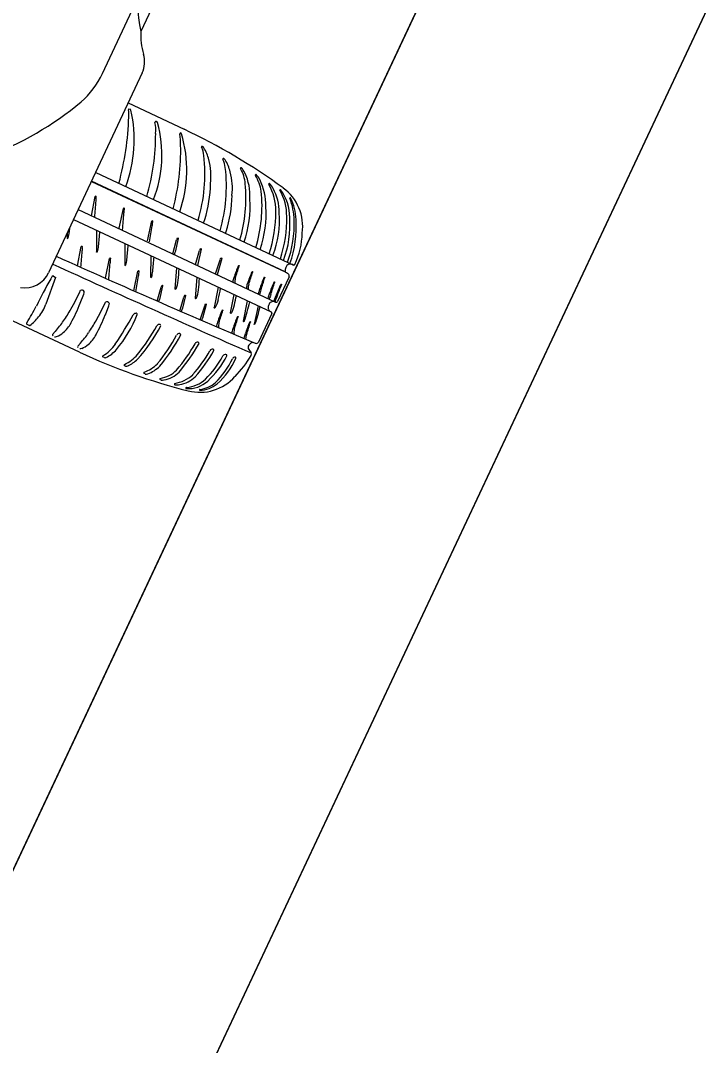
# Model space of a CAD drawing. Extents: x 14104283 to 14120882, y 8635219 to 8671666.
# Drawn here: x 14118470 to 14118478.67, y 8668387.45 to 8668400.49 of the extents above; entities that cross this region are included whole.
import ezdxf

# ---------------------------------------------------------------- set-up
doc = ezdxf.new("R2010")
doc.units = 0
for name, color, linetype in [('Cell', 7, 'Continuous'), ('Default', 7, 'Continuous'), ('TC_SubstrataExistingPavement', 7, 'Continuous'), ('Terrain', 7, 'Continuous')]:
    doc.layers.add(name, color=color, linetype=linetype)

msp = doc.modelspace()

# ---------------------------------------------------------------- linework, layer by layer
at = {"layer": 'Cell'}
for p, q in [((14118474.896, 8668407.541), (14118471.525, 8668400.347)), ((14118471.544, 8668399.82), (14118470.354, 8668397.28)), ((14118471.365, 8668399.438), (14118472.076, 8668399.105)), ((14118471.389, 8668399.361), (14118471.389, 8668399.361)), ((14118471.4, 8668399.348), (14118471.4, 8668399.348)), ((14118471.726, 8668399.201), (14118471.726, 8668399.201)), ((14118471.739, 8668399.189), (14118471.739, 8668399.189)), ((14118472.023, 8668399.042), (14118472.023, 8668399.042)), ((14118472.03, 8668399.058), (14118472.03, 8668399.058)), ((14118472.042, 8668399.047), (14118472.042, 8668399.047)), ((14118470.952, 8668398.556), (14118473.468, 8668397.377)), ((14118472.85, 8668398.55), (14118472.85, 8668398.55)), ((14118473.038, 8668398.464), (14118473.038, 8668398.464)), ((14118473.208, 8668398.35), (14118473.208, 8668398.35)), ((14118470.898, 8668398.005), (14118470.944, 8668398.248)), ((14118470.73, 8668398.083), (14118473.24, 8668396.907)), ((14118471.25, 8668397.846), (14118471.304, 8668398.098)), ((14118470.671, 8668397.958), (14118473.182, 8668396.782)), ((14118470.963, 8668397.822), (14118470.962, 8668397.547)), ((14118471.611, 8668397.686), (14118471.665, 8668397.938)), ((14118470.591, 8668397.786), (14118470.591, 8668397.721)), ((14118471.931, 8668397.52), (14118471.981, 8668397.699)), ((14118472.002, 8668397.717), (14118471.962, 8668397.542)), ((14118470.747, 8668396.269), (14118467.775, 8668397.661)), ((14118470.723, 8668397.369), (14118470.769, 8668397.612)), ((14118471.324, 8668397.652), (14118471.323, 8668397.378)), ((14118472.223, 8668397.383), (14118472.273, 8668397.562)), ((14118472.838, 8668397.672), (14118472.838, 8668397.672)), ((14118473.042, 8668397.577), (14118473.042, 8668397.577)), ((14118471.075, 8668397.21), (14118471.129, 8668397.462)), ((14118471.652, 8668397.499), (14118471.651, 8668397.224)), ((14118472.477, 8668397.264), (14118472.534, 8668397.442)), ((14118473.206, 8668397.5), (14118473.206, 8668397.5)), ((14118473.339, 8668397.437), (14118473.339, 8668397.437)), ((14118471.436, 8668397.049), (14118471.49, 8668397.301)), ((14118471.981, 8668397.344), (14118471.96, 8668397.077)), ((14118473.423, 8668397.398), (14118473.423, 8668397.398)), ((14118473.468, 8668397.377), (14118473.468, 8668397.377)), ((14118470.442, 8668397.219), (14118470.319, 8668396.881)), ((14118470.411, 8668397.239), (14118470.43, 8668397.229)), ((14118470.43, 8668397.229), (14118470.439, 8668397.225)), ((14118472.239, 8668397.224), (14118472.218, 8668396.956)), ((14118473.411, 8668397.228), (14118473.263, 8668396.913)), ((14118473.361, 8668397.291), (14118473.361, 8668397.291)), ((14118470.759, 8668397.057), (14118470.759, 8668397.057)), ((14118470.807, 8668397.042), (14118470.807, 8668397.042)), ((14118471.733, 8668396.919), (14118471.783, 8668397.097)), ((14118471.803, 8668397.115), (14118471.763, 8668396.941)), ((14118472.509, 8668397.097), (14118472.459, 8668396.838)), ((14118472.869, 8668397.081), (14118472.869, 8668397.081)), ((14118473.217, 8668396.918), (14118473.305, 8668397.132)), ((14118470.756, 8668396.894), (14118470.801, 8668397.007)), ((14118471.077, 8668396.907), (14118471.077, 8668396.907)), ((14118472.023, 8668396.793), (14118472.073, 8668396.971)), ((14118472.093, 8668396.989), (14118472.053, 8668396.814)), ((14118472.709, 8668397.004), (14118472.664, 8668396.771)), ((14118472.879, 8668396.924), (14118472.829, 8668396.664)), ((14118472.911, 8668396.909), (14118472.911, 8668396.909)), ((14118473.018, 8668397.011), (14118473.018, 8668397.011)), ((14118473.142, 8668396.953), (14118473.142, 8668396.953)), ((14118473.194, 8668396.911), (14118473.194, 8668396.911)), ((14118471.075, 8668396.745), (14118471.12, 8668396.857)), ((14118471.125, 8668396.893), (14118471.125, 8668396.893)), ((14118472.281, 8668396.681), (14118472.338, 8668396.86)), ((14118472.358, 8668396.878), (14118472.312, 8668396.703)), ((14118473.017, 8668396.859), (14118472.966, 8668396.627)), ((14118473.148, 8668396.815), (14118473.148, 8668396.815)), ((14118473.192, 8668396.76), (14118473.022, 8668396.398)), ((14118470.106, 8668396.611), (14118470.08, 8668396.622)), ((14118470.439, 8668396.534), (14118470.405, 8668396.495)), ((14118472.491, 8668396.591), (14118472.491, 8668396.591)), ((14118470.758, 8668396.384), (14118470.724, 8668396.346)), ((14118472.686, 8668396.508), (14118472.686, 8668396.508)), ((14118472.836, 8668396.445), (14118472.836, 8668396.445)), ((14118472.898, 8668396.305), (14118472.929, 8668396.26)), ((14118471.058, 8668396.202), (14118471.045, 8668396.207)), ((14118471.332, 8668396.091), (14118471.319, 8668396.096)), ((14118471.581, 8668395.993), (14118471.569, 8668395.998)), ((14118471.787, 8668395.914), (14118471.774, 8668395.919)), ((14118471.958, 8668395.855), (14118471.958, 8668395.855))]:
    msp.add_line(p, q, dxfattribs=at)
for points in [[(14118471.037, 8668399.811), (14118474.701, 8668407.632), (14118478.365, 8668415.452)], [(14118470.898, 8668398.441), (14118473.361, 8668397.291), (14118470.899, 8668398.444)], [(14118473.304, 8668398.335), (14118473.304, 8668398.335), (14118473.304, 8668398.335)], [(14118473.429, 8668398.232), (14118473.429, 8668398.232), (14118473.429, 8668398.232)], [(14118472.293, 8668397.58), (14118472.246, 8668397.373), (14118472.246, 8668397.373)], [(14118472.554, 8668397.46), (14118472.498, 8668397.255), (14118472.498, 8668397.255)], [(14118473.158, 8668396.881), (14118473.153, 8668396.872), (14118473.149, 8668396.862)], [(14118472.103, 8668395.806), (14118472.103, 8668395.806), (14118472.103, 8668395.806)], [(14118472.277, 8668395.786), (14118472.277, 8668395.786), (14118472.277, 8668395.786)]]:
    msp.add_lwpolyline(points, dxfattribs=at)
for centre, radius, start, end in [((14118473.674, 8668400.775), 2.191, 154.8976, 191.2738), ((14118472.339, 8668400.299), 0.814, 176.6671, 197.1351), ((14118471.242, 8668399.961), 0.333, 334.8976, 17.1351), ((14118470.038, 8668400.28), 1.104, 311.4052, 334.8976), ((14118468.04, 8668402.76), 4.288, 290.952, 309.5042), ((14118467.555, 8668399.397), 3.821, 345.1303, 357.9588), ((14118469.73, 8668398.972), 1.712, 339.6451, 12.6811), ((14118471.379, 8668399.352), 0.00986, 89.5183, 191.4245), ((14118471.07, 8668399.29), 0.305, 354.6299, 11.4245), ((14118471.379, 8668399.33), 0.032, 71.6615, 89.5183), ((14118471.377, 8668399.339), 0.0246, 21.1738, 62.1538), ((14118470.234, 8668398.779), 1.56, 338.6616, 15.2451), ((14118471.716, 8668399.193), 0.00986, 83.9625, 191.4616), ((14118471.189, 8668399.086), 0.527, 356.1113, 11.4616), ((14118471.711, 8668399.146), 0.0571, 74.0363, 83.9625), ((14118471.723, 8668399.185), 0.0163, 15.8694, 77.2881), ((14118468.793, 8668399.049), 2.922, 344.1382, 0.026), ((14118470.511, 8668398.585), 1.6, 340.6506, 16.7702), ((14118472.039, 8668399.045), 0.0163, 124.9468, 190.5293), ((14118470.725, 8668398.886), 1.307, 0.6987, 6.8741), ((14118472.026, 8668399.042), 0.0163, 15.8694, 77.2881), ((14118468.685, 8668391.947), 7.92, 54.0355, 64.6567), ((14118469.072, 8668398.841), 2.961, 345.3791, 1.1619), ((14118472.305, 8668398.879), 0.00765, 65.4326, 207.3816), ((14118472.07, 8668398.757), 0.257, 3.0055, 27.3816), ((14118472.291, 8668398.849), 0.0405, 30.9681, 65.4326), ((14118471.825, 8668398.569), 0.585, 14.6725, 30.9681), ((14118470.334, 8668398.533), 2.007, 343.0027, 6.8109), ((14118472.577, 8668398.725), 0.00765, 65.4326, 207.3816), ((14118472.564, 8668398.695), 0.0405, 30.9681, 65.4326), ((14118471.575, 8668398.504), 0.843, 353.9649, 14.6725), ((14118470.62, 8668398.376), 1.994, 343.6497, 6.9209), ((14118472.342, 8668398.603), 0.257, 3.0055, 27.3816), ((14118472.097, 8668398.415), 0.585, 14.6725, 30.9681), ((14118472.801, 8668398.607), 0.00765, 65.4326, 207.3816), ((14118472.403, 8668398.378), 0.452, 4.348, 30.022), ((14118472.602, 8668398.424), 0.278, 27.1237, 43.366), ((14118468.551, 8668399.351), 2.529, 341.6697, 341.7348), ((14118471.847, 8668398.349), 0.843, 353.9649, 14.6725), ((14118472.214, 8668398.257), 0.7, 356.685, 24.749), ((14118472.989, 8668398.521), 0.00765, 65.4326, 207.3816), ((14118472.549, 8668398.24), 0.514, 8.5159, 32.5903), ((14118472.791, 8668398.337), 0.278, 27.1237, 43.366), ((14118470.676, 8668398.456), 1.738, 343.3415, 358.6536), ((14118471.08, 8668398.222), 1.783, 342.8675, 6.1), ((14118472.368, 8668398.129), 0.749, 359.4385, 26.563), ((14118473.159, 8668398.407), 0.00765, 65.4326, 207.3816), ((14118472.618, 8668398.081), 0.624, 358.0093, 31.1345), ((14118472.961, 8668398.224), 0.278, 27.1237, 43.366), ((14118472.671, 8668398.05), 0.616, 359.2939, 29.2203), ((14118472.984, 8668397.871), 0.6, 351.6392, 54.0355), ((14118470.95, 8668398.247), 0.00664, 3.7294, 170.2322), ((14118470.661, 8668398.221), 0.297, 354.459, 5.1238), ((14118470.948, 8668398.302), 1.738, 343.3415, 358.6536), ((14118471.532, 8668398.13), 1.384, 340.6928, 3.6166), ((14118471.284, 8668398.127), 1.783, 342.8675, 6.1), ((14118473.299, 8668398.332), 0.00572, 36.8791, 203.0623), ((14118472.734, 8668398.006), 0.647, 358.9559, 29.9716), ((14118472.827, 8668397.985), 0.592, 359.5436, 36.3254), ((14118473.425, 8668398.229), 0.00572, 36.8791, 203.0623), ((14118472.705, 8668397.94), 0.77, 0.5457, 21.8369), ((14118472.878, 8668397.944), 0.622, 1.1023, 27.5961), ((14118461.719, 8668398.823), 9.259, 354.8117, 356.0961), ((14118471.311, 8668398.097), 0.00664, 3.7294, 170.2322), ((14118470.953, 8668398.109), 0.365, 348.612, 358.2283), ((14118471.736, 8668398.034), 1.384, 340.6928, 3.6166), ((14118462.073, 8668398.667), 9.259, 354.7923, 356.0961), ((14118469.8, 8668398.801), 2.677, 340.6083, 341.6312), ((14118471.631, 8668398.036), 1.611, 341.4, 0.8381), ((14118472.031, 8668397.95), 1.259, 339.0326, 4.1957), ((14118471.805, 8668397.955), 1.576, 341.5438, 1.4549), ((14118472.164, 8668397.888), 1.259, 339.0326, 4.1957), ((14118472.125, 8668397.883), 1.351, 339.6387, 2.7336), ((14118472.157, 8668397.858), 1.346, 340.0454, 4.1856), ((14118461.41, 8668398.773), 9.259, 353.9362, 354.3041), ((14118468.076, 8668398.389), 3.631, 348.6486, 351.8845), ((14118471.672, 8668397.937), 0.00664, 3.7294, 170.2322), ((14118471.313, 8668397.948), 0.365, 348.612, 358.2283), ((14118470.597, 8668397.721), 0.00664, 179.8, 346.3028), ((14118470.041, 8668397.857), 0.579, 346.3028, 353.9362), ((14118461.781, 8668398.599), 9.259, 353.9362, 355.0567), ((14118472.526, 8668397.498), 0.581, 157.5106, 159.7883), ((14118471.996, 8668397.718), 0.00625, 347.7815, 159.5759), ((14118470.072, 8668398.647), 2.677, 341.1252, 341.6312), ((14118472.575, 8668397.809), 1.004, 335.1035, 358.5581), ((14118470.775, 8668397.611), 0.00664, 3.7294, 170.2322), ((14118470.486, 8668397.585), 0.297, 354.459, 5.1238), ((14118470.413, 8668397.682), 0.579, 346.3028, 353.9362), ((14118462.142, 8668398.43), 9.259, 353.9362, 355.0567), ((14118472.818, 8668397.361), 0.581, 157.5106, 159.7883), ((14118472.287, 8668397.581), 0.00625, 347.7815, 159.5759), ((14118518.247, 8668503.374), 116.172, 245.70598, 247.06608), ((14118461.544, 8668398.187), 9.259, 354.8117, 356.0961), ((14118470.969, 8668397.547), 0.00664, 179.8, 346.3028), ((14118471.136, 8668397.461), 0.00664, 3.7294, 170.2322), ((14118470.778, 8668397.472), 0.365, 348.612, 358.2283), ((14118470.774, 8668397.513), 0.579, 346.3028, 353.9362), ((14118462.47, 8668398.277), 9.259, 353.9362, 355.0567), ((14118471.759, 8668397.587), 0.208, 338.5085, 347.4287), ((14118473.078, 8668397.242), 0.581, 157.5106, 159.7883), ((14118472.548, 8668397.462), 0.00625, 347.7815, 159.5759), ((14118545.113, 8668560.656), 179.546, 245.41191, 246.29437), ((14118461.898, 8668398.031), 9.259, 354.7923, 356.0961), ((14118471.33, 8668397.378), 0.00664, 179.8, 346.3028), ((14118471.497, 8668397.3), 0.00664, 3.7294, 170.2322), ((14118471.139, 8668397.312), 0.365, 348.612, 358.2283), ((14118471.102, 8668397.36), 0.579, 346.3028, 353.9362), ((14118462.79, 8668398.127), 9.259, 354.1453, 355.0567), ((14118475.297, 8668396.317), 2.74, 157.3723, 160.8407), ((14118460.637, 8668401.079), 12.694, 342.2558, 342.998), ((14118472.772, 8668397.369), 0.00474, 339.7631, 154.076), ((14118472.943, 8668397.292), 0.00474, 339.7631, 154.076), ((14118473.455, 8668397.308), 0.0949, 121.1586, 190.3867), ((14118473.412, 8668397.256), 0.134, 64.9154, 92.5316), ((14118473.47, 8668397.394), 0.0171, 265.5188, 334.9871), ((14118470.052, 8668397.422), 0.333, 260.37, 334.8976), ((14118475.619, 8668394.211), 6.032, 150.2843, 153.9944), ((14118472.19, 8668396.168), 2.084, 149.1592, 150.2843), ((14118470.407, 8668397.233), 0.00755, 55.4551, 149.1592), ((14118470.437, 8668397.221), 0.00438, 344.8899, 64.084), ((14118467.901, 8668397.753), 3.631, 348.6486, 351.8845), ((14118471.658, 8668397.224), 0.00664, 179.8, 346.3028), ((14118471.633, 8668397.22), 0.37, 336.9432, 354.1463), ((14118463.048, 8668398.006), 9.259, 354.1453, 355.0567), ((14118473.064, 8668397.094), 0.376, 161.0872, 169.4986), ((14118472.905, 8668397.168), 0.183, 166.7517, 186.014), ((14118475.468, 8668396.239), 2.74, 157.3723, 160.8407), ((14118460.809, 8668401.002), 12.694, 342.2558, 342.998), ((14118475.623, 8668396.168), 2.74, 157.3723, 160.8407), ((14118460.963, 8668400.93), 12.694, 342.2558, 342.998), ((14118473.098, 8668397.22), 0.00474, 339.7631, 154.076), ((14118473.223, 8668397.161), 0.00474, 339.7631, 154.076), ((14118472.839, 8668396.473), 0.97, 54.8034, 57.4469), ((14118473.38, 8668397.239), 0.0328, 339.6471, 55.1776), ((14118467.262, 8668398.686), 3.858, 331.0481, 335.0142), ((14118470.775, 8668397.025), 0.0353, 28.0012, 118.3212), ((14118470.685, 8668397.044), 0.122, 342.3747, 359.2419), ((14118472.328, 8668396.897), 0.581, 157.5106, 159.7883), ((14118471.797, 8668397.117), 0.00625, 347.7815, 159.5759), ((14118471.967, 8668397.077), 0.00664, 179.8, 346.3028), ((14118471.891, 8668397.099), 0.37, 336.9432, 354.1463), ((14118463.46, 8668398.889), 9.259, 347.835, 348.7464), ((14118473.09, 8668397.068), 0.222, 161.2812, 176.5509), ((14118473.052, 8668397.083), 0.162, 161.8764, 184.4275), ((14118476.832, 8668395.917), 3.968, 163.1561, 163.9976), ((14118473.539, 8668396.887), 0.516, 160.2744, 167.0686), ((14118475.748, 8668396.109), 2.74, 157.3723, 160.8407), ((14118461.089, 8668400.871), 12.694, 342.2558, 342.998), ((14118399.146, 8668425.169), 79.293, 339.12205, 339.28987), ((14118473.31, 8668397.13), 0.00559, 336.2671, 159.0912), ((14118467.581, 8668398.537), 3.858, 331.0481, 335.0142), ((14118471.094, 8668396.876), 0.0353, 28.0012, 118.3212), ((14118471.56, 8668396.986), 0.208, 338.5085, 347.4287), ((14118472.618, 8668396.77), 0.581, 157.5106, 159.7883), ((14118472.087, 8668396.99), 0.00625, 347.7815, 159.5759), ((14118472.225, 8668396.956), 0.00664, 179.8, 346.3028), ((14118472.15, 8668397.016), 0.37, 330.6329, 347.836), ((14118463.665, 8668398.822), 9.259, 347.835, 348.5775), ((14118470.681, 8668397.398), 2.283, 341.1791, 347.6355), ((14118474.051, 8668396.683), 0.949, 159.9414, 163.4442), ((14118473.208, 8668396.858), 0.0553, 105.163, 155.7541), ((14118474.73, 8668396.443), 1.649, 160.1684, 162.28), ((14118473.21, 8668396.837), 0.0765, 66.6073, 102.1647), ((14118473.248, 8668396.925), 0.0192, 246.6073, 324.1991), ((14118468.583, 8668397.644), 1.796, 326.2072, 333.9944), ((14118469.799, 8668397.068), 0.553, 320.6919, 340.1668), ((14118469.039, 8668397.703), 1.827, 325.4703, 331.0481), ((14118468.387, 8668397.84), 2.551, 331.9414, 338.2324), ((14118471.004, 8668396.894), 0.122, 342.3747, 359.2419), ((14118471.85, 8668396.86), 0.208, 338.5085, 347.4287), ((14118472.882, 8668396.659), 0.581, 157.5106, 159.7883), ((14118472.352, 8668396.879), 0.00625, 347.7815, 159.5759), ((14118472.466, 8668396.837), 0.00664, 173.4897, 339.9926), ((14118475.089, 8668395.751), 2.74, 157.3723, 160.8407), ((14118460.43, 8668400.513), 12.694, 342.2558, 342.998), ((14118472.564, 8668396.803), 0.00474, 339.7631, 154.076), ((14118472.355, 8668396.949), 0.37, 330.6329, 347.836), ((14118471.145, 8668397.288), 1.948, 340.1067, 346.9404), ((14118473.199, 8668396.838), 0.0553, 154.0411, 204.6322), ((14118473.216, 8668396.85), 0.0765, 207.6305, 243.1878), ((14118473.173, 8668396.765), 0.0192, 345.5961, 63.1878), ((14118470.088, 8668396.635), 0.0154, 142.9869, 236.8619), ((14118469.702, 8668397.147), 0.678, 307.7181, 320.6919), ((14118469.438, 8668397.429), 1.343, 318.2162, 325.4703), ((14118469.358, 8668397.554), 1.827, 325.4703, 331.0481), ((14118468.705, 8668397.691), 2.551, 331.9414, 338.2324), ((14118467.362, 8668398.989), 4.646, 325.7329, 331.1218), ((14118469.947, 8668397.367), 1.655, 320.0809, 338.0009), ((14118471.463, 8668396.727), 0.0372, 81.8427, 151.1218), ((14118471.466, 8668396.749), 0.0155, 352.9518, 81.8427), ((14118472.109, 8668396.748), 0.208, 338.5085, 347.4287), ((14118472.605, 8668396.603), 0.115, 155.8685, 185.8853), ((14118472.698, 8668396.602), 0.183, 166.7517, 186.7399), ((14118472.671, 8668396.77), 0.00664, 173.4897, 339.9926), ((14118475.284, 8668395.668), 2.74, 157.3723, 160.8407), ((14118460.624, 8668400.43), 12.694, 342.2558, 342.998), ((14118472.759, 8668396.72), 0.00474, 339.7631, 154.076), ((14118472.836, 8668396.664), 0.00664, 173.4897, 339.9926), ((14118475.441, 8668395.602), 2.74, 157.3723, 160.8407), ((14118460.781, 8668400.364), 12.694, 342.2558, 342.998), ((14118472.916, 8668396.654), 0.00474, 339.7631, 154.076), ((14118470.111, 8668396.623), 0.0133, 245.4516, 296.9951), ((14118470.344, 8668396.751), 0.304, 291.557, 310.0553), ((14118470.273, 8668396.835), 0.414, 310.0553, 331.9414), ((14118469.756, 8668397.279), 1.343, 318.2162, 325.4703), ((14118469.917, 8668397.567), 2.052, 319.7662, 332.0567), ((14118469.787, 8668397.672), 2.261, 318.6736, 331.8889), ((14118471.762, 8668396.587), 0.0372, 81.8427, 151.1218), ((14118471.765, 8668396.609), 0.0155, 352.9518, 81.8427), ((14118472.8, 8668396.52), 0.115, 155.8685, 185.8853), ((14118472.893, 8668396.519), 0.183, 166.7517, 186.7399), ((14118472.972, 8668396.627), 0.00566, 181.7405, 329.8623), ((14118470.419, 8668396.488), 0.0161, 153.4583, 225.2551), ((14118470.441, 8668396.504), 0.0388, 252.9212, 291.557), ((14118470.592, 8668396.685), 0.414, 310.0553, 331.9414), ((14118470.169, 8668397.449), 2.052, 319.7662, 332.0567), ((14118470.04, 8668397.554), 2.261, 319.7662, 331.8889), ((14118472.015, 8668396.469), 0.0372, 81.8427, 151.1218), ((14118472.018, 8668396.49), 0.0155, 352.9518, 81.8427), ((14118472.248, 8668396.36), 0.0372, 81.8427, 151.1218), ((14118472.251, 8668396.381), 0.0155, 352.9518, 81.8427), ((14118476.65, 8668395.351), 3.968, 163.1561, 163.9976), ((14118473.67, 8668396.271), 0.83, 164.3066, 168.4985), ((14118472.994, 8668396.287), 0.119, 126.0994, 143.2451), ((14118472.949, 8668396.349), 0.0426, 89.6131, 126.0994), ((14118472.949, 8668396.32), 0.0719, 65.2508, 89.6131), ((14118472.994, 8668396.414), 0.0328, 243.3181, 330.1481), ((14118470.738, 8668396.339), 0.0161, 153.4583, 225.2551), ((14118474.077, 8668403.455), 7.92, 245.1384, 255.7597), ((14118470.76, 8668396.355), 0.0388, 252.9212, 291.557), ((14118470.663, 8668396.601), 0.304, 291.557, 310.0553), ((14118470.786, 8668396.657), 0.504, 300.8771, 325.7329), ((14118470.922, 8668396.551), 0.384, 294.825, 320.0809), ((14118470.412, 8668397.393), 2.07, 319.2949, 330.6229), ((14118470.282, 8668397.499), 2.278, 319.4096, 330.5693), ((14118470.881, 8668397.16), 1.756, 317.9453, 330.2449), ((14118470.757, 8668397.263), 1.958, 318.1822, 330.2189), ((14118472.438, 8668396.271), 0.0372, 81.8427, 151.1218), ((14118472.441, 8668396.292), 0.0155, 352.9518, 81.8427), ((14118472.935, 8668396.331), 0.0459, 143.2451, 214.8998), ((14118472.905, 8668396.243), 0.0296, 328.9118, 34.8998), ((14118471.049, 8668396.216), 0.00986, 120.8771, 247.6988), ((14118471.07, 8668396.232), 0.0323, 248.4021, 294.825), ((14118471.122, 8668396.538), 0.468, 294.7679, 320.5654), ((14118471.071, 8668396.646), 0.623, 297.92, 311.5293), ((14118471.428, 8668396.42), 0.428, 289.122, 316.0987), ((14118471.458, 8668396.828), 1.266, 314.6427, 331.436), ((14118471.489, 8668396.831), 1.285, 313.6736, 331.7997), ((14118471.7, 8668396.661), 1.099, 315.027, 334.4394), ((14118471.823, 8668396.605), 1, 312.3781, 335.6281), ((14118472.603, 8668396.204), 0.0372, 81.8427, 151.1218), ((14118472.606, 8668396.226), 0.0155, 352.9518, 81.8427), ((14118472.724, 8668396.169), 0.0372, 86.5995, 151.1218), ((14118471.537, 8668397.089), 1.638, 316.4168, 328.2771), ((14118472.725, 8668396.196), 0.0101, 338.7595, 81.808), ((14118471.323, 8668396.105), 0.00986, 120.8771, 247.6988), ((14118471.34, 8668396.152), 0.0612, 262.1661, 292.2806), ((14118471.573, 8668396.007), 0.00986, 120.8771, 247.6988), ((14118471.59, 8668396.053), 0.0612, 262.1661, 292.2806), ((14118471.504, 8668396.337), 0.358, 287.7992, 317.0162), ((14118471.71, 8668396.315), 0.384, 279.5235, 314.929), ((14118471.766, 8668396.254), 0.342, 279.2473, 315.9721), ((14118471.778, 8668395.928), 0.00986, 120.8771, 247.6988), ((14118471.795, 8668396.027), 0.113, 265.6357, 283.1664), ((14118471.962, 8668395.864), 0.00986, 120.8771, 247.6988), ((14118471.88, 8668396.318), 0.453, 279.792, 312.384), ((14118471.969, 8668396.208), 0.353, 278.4053, 314.5895), ((14118472.126, 8668396.179), 0.373, 266.4423, 312.1026), ((14118472.062, 8668396.25), 0.432, 275.9361, 311.5641), ((14118472.276, 8668396.36), 0.6, 255.7597, 318.156), ((14118472.226, 8668396.183), 0.39, 277.4429, 310.0749), ((14118472.267, 8668396.157), 0.371, 271.5277, 308.352), ((14118471.981, 8668395.965), 0.112, 258.3541, 290.5425), ((14118472.107, 8668395.813), 0.00766, 96.7185, 238.065), ((14118472.278, 8668395.791), 0.00498, 108.614, 253.289)]:
    msp.add_arc(centre, radius, start, end, dxfattribs=at)
at = {"layer": 'Default'}
msp.add_lwpolyline([(14118468.011, 8668385.667), (14118483.41, 8668418.446), (14118488.425, 8668429.12), (14118491.413, 8668427.643), (14118470.999, 8668384.189)], close=True, dxfattribs=at)
at = {"layer": 'TC_SubstrataExistingPavement'}
msp.add_lwpolyline([(14118511.638, 8668478.534), (14118514.626, 8668477.056), (14118458.17, 8668356.881), (14118455.182, 8668358.358)], dxfattribs=at)
at = {"layer": 'Terrain'}
msp.add_line((14118455.182, 8668358.358), (14118511.638, 8668478.534), dxfattribs=at)

doc.saveas('drawing.dxf')
